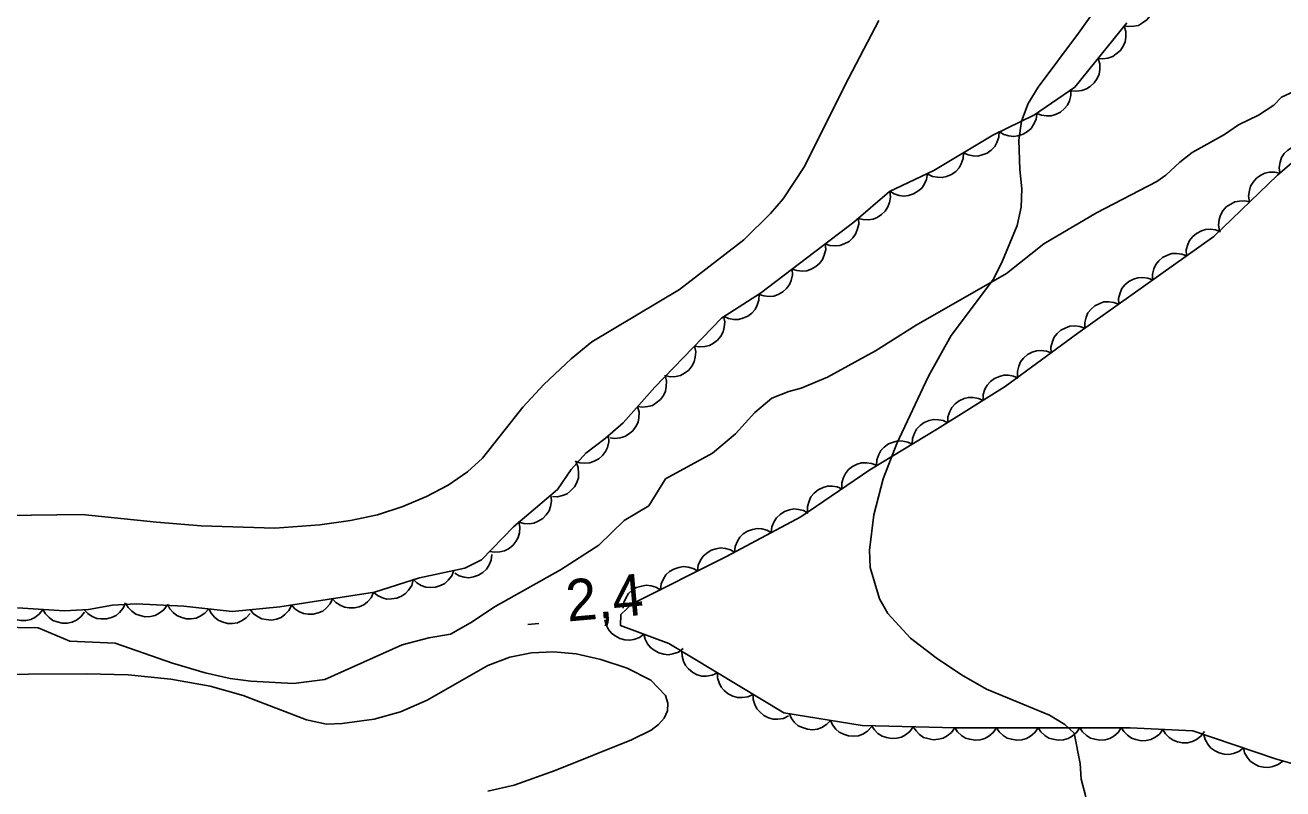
# Model space of a CAD drawing. Extents: x 336540 to 340074, y 5572036 to 5573747.
# Drawn here: x 337736 to 337826.7, y 5572610.7 to 5572665.8 of the extents above; entities that cross this region are included whole.
import ezdxf

# ---------------------------------------------------------------- set-up
doc = ezdxf.new("R2010")
doc.units = 0
for name, color, linetype in [('Niveau 2', 7, 'Continuous'), ('Niveau 22', 7, 'Continuous'), ('Niveau 3', 7, 'Continuous'), ('Niveau 44', 7, 'Continuous')]:
    doc.layers.add(name, color=color, linetype=linetype)

msp = doc.modelspace()

# ---------------------------------------------------------------- linework, layer by layer
at = {"layer": 'Niveau 2'}
for points in [[(337812.46, 5572610.15), (337812.11, 5572611.44), (337812.05, 5572612.56), (337811.62, 5572614.75), (337810.94, 5572615.37), (337809.84, 5572616.05), (337805.28, 5572617.92), (337803.49, 5572618.97), (337801.66, 5572620.19), (337799.82, 5572621.61), (337798.18, 5572623.38), (337797.58, 5572624.43), (337796.9, 5572626.7), (337796.85, 5572627.94), (337797.16, 5572630.5), (337797.85, 5572633.09), (337798.82, 5572635.64), (337801.12, 5572640.49), (337802.74, 5572643.43), (337805.8, 5572647.5), (337806.45, 5572648.81), (337807.5, 5572651.36), (337807.79, 5572652.68), (337807.84, 5572654), (337807.7, 5572655.4), (337807.63, 5572657.52), (337807.82, 5572658.9), (337808.3, 5572660.16), (337809.02, 5572661.34), (337811.92, 5572665.23), (337813.77, 5572667.86)], [(337797.54, 5572666.15), (337795.08, 5572661.47), (337792.16, 5572655.62), (337790.63, 5572653.28), (337789.72, 5572652.22), (337787.8, 5572650.34), (337783.15, 5572646.76), (337776.84, 5572642.97), (337775.35, 5572641.75), (337773.38, 5572639.89), (337771.86, 5572638.27), (337768.95, 5572634.58), (337767.87, 5572633.59), (337766.49, 5572632.63), (337764.93, 5572631.81), (337763.21, 5572631.1), (337761.4, 5572630.5), (337759.44, 5572630.08), (337757.23, 5572629.77), (337754, 5572629.54), (337748.69, 5572629.71), (337745.47, 5572629.96), (337740.11, 5572630.51), (337732.78, 5572630.43)], [(337727.85, 5572618.95), (337740.42, 5572619.03), (337743.42, 5572618.95), (337746.49, 5572618.64), (337749.33, 5572618.14), (337751.7, 5572617.47), (337756.26, 5572615.72), (337757.72, 5572615.41), (337758.84, 5572615.45), (337761.15, 5572615.75), (337763.04, 5572616.29), (337764.98, 5572617.13), (337769.35, 5572619.62), (337770.93, 5572620.24), (337772.49, 5572620.54), (337774.08, 5572620.61), (337775.72, 5572620.47), (337777.5, 5572620.07), (337779.4, 5572619.44), (337781.09, 5572618.57), (337782.14, 5572617.48), (337782.32, 5572616.91), (337782.3, 5572616.36), (337782.05, 5572615.84), (337781.65, 5572615.38), (337781.13, 5572614.97), (337779.71, 5572614.28), (337774.2, 5572612.05), (337771.25, 5572611), (337769.35, 5572610.57)]]:
    msp.add_lwpolyline(points, dxfattribs=at)
at = {"layer": 'Niveau 22'}
msp.add_lwpolyline([(337729.75, 5572622.46), (337736.92, 5572622.35), (337739.2, 5572621.39), (337742.48, 5572621.24), (337746.62, 5572619.81), (337748.97, 5572619.11), (337750.78, 5572618.7), (337752.25, 5572618.51), (337755.34, 5572618.34), (337757.59, 5572618.62), (337763.17, 5572621.12), (337765.08, 5572621.62), (337766.65, 5572621.88), (337768.1, 5572622.71), (337769.88, 5572623.88), (337774.59, 5572626.54), (337777.34, 5572628.32), (337779.16, 5572630.09), (337780.95, 5572631.15), (337782.16, 5572633.09), (337785.53, 5572634.95), (337787.19, 5572636.34), (337788.59, 5572637.87), (337789.81, 5572638.91), (337791.04, 5572639.39), (337791.94, 5572639.64), (337793.84, 5572640.43), (337797.3, 5572642.32), (337800.22, 5572644.17), (337806.73, 5572647.91), (337809.43, 5572650.05), (337813.22, 5572652.28), (337817.56, 5572654.53), (337818.23, 5572655), (337819.22, 5572655.93), (337820.11, 5572656.62), (337822.45, 5572657.92), (337823.45, 5572658.62), (337824.9, 5572659.33), (337826.01, 5572660.04), (337826.56, 5572660.61), (337829.13, 5572661.8)], dxfattribs=at)
at = {"layer": 'Niveau 3'}
msp.add_line((337772.23, 5572622.58), (337773.02, 5572622.65), dxfattribs=at)
at = {"layer": 'Niveau 44'}
for points in [[(337817.28, 5572667.92), (337817.37, 5572667.51), (337817.33, 5572667.11), (337817.26, 5572666.79), (337817.08, 5572666.48), (337816.85, 5572666.19), (337816.54, 5572665.97), (337816.26, 5572665.8), (337815.91, 5572665.73), (337815.54, 5572665.71), (337815.19, 5572665.77)], [(337815.4, 5572665.99), (337811.66, 5572661.35), (337808.75, 5572659.34), (337805.76, 5572657.89), (337801.49, 5572655.32), (337798.31, 5572653.82), (337795.72, 5572651.61), (337789.01, 5572646.48), (337786.2, 5572644.68), (337781.38, 5572639.71), (337779.11, 5572637.14), (337777.8, 5572636), (337776.4, 5572634.95), (337775.35, 5572633.77), (337774.37, 5572632.33), (337771.2, 5572629.63), (337768.88, 5572627.25), (337767.69, 5572626.65), (337764.42, 5572625.95), (337761.18, 5572624.91), (337754.35, 5572623.87), (337750.91, 5572623.53), (337747.42, 5572623.92), (337743.99, 5572624.08), (337742.28, 5572623.98), (337740.55, 5572623.68), (337738.83, 5572623.57), (337735.45, 5572623.78)], [(337815.21, 5572665.75), (337815.33, 5572665.36), (337815.33, 5572664.95), (337815.29, 5572664.62), (337815.15, 5572664.3), (337814.94, 5572663.99), (337814.65, 5572663.74), (337814.39, 5572663.55), (337814.05, 5572663.44), (337813.69, 5572663.39), (337813.33, 5572663.42)], [(337813.33, 5572663.42), (337813.45, 5572663.02), (337813.45, 5572662.61), (337813.41, 5572662.29), (337813.26, 5572661.96), (337813.06, 5572661.66), (337812.77, 5572661.4), (337812.51, 5572661.21), (337812.17, 5572661.11), (337811.8, 5572661.05), (337811.45, 5572661.08)], [(337811.38, 5572661.16), (337811.38, 5572660.74), (337811.27, 5572660.35), (337811.13, 5572660.05), (337810.9, 5572659.78), (337810.62, 5572659.54), (337810.27, 5572659.38), (337809.96, 5572659.27), (337809.61, 5572659.27), (337809.25, 5572659.32), (337808.91, 5572659.45)], [(337808.92, 5572659.42), (337808.87, 5572659.01), (337808.69, 5572658.64), (337808.51, 5572658.37), (337808.25, 5572658.14), (337807.93, 5572657.95), (337807.56, 5572657.84), (337807.24, 5572657.78), (337806.89, 5572657.83), (337806.54, 5572657.94), (337806.23, 5572658.12)], [(337829.65, 5572611.9), (337826.13, 5572612.91), (337820.17, 5572614.91), (337815.66, 5572615.14), (337803.08, 5572615.14), (337796.32, 5572615.31), (337790.67, 5572616.21), (337782.38, 5572621.23), (337778.91, 5572622.51), (337778.93, 5572623.3), (337779.76, 5572624.09), (337786.56, 5572627.5), (337791.9, 5572630.35), (337796.87, 5572633.75), (337801.77, 5572636.69), (337806.64, 5572639.76), (337811.88, 5572643.6), (337821.67, 5572650.58), (337826.27, 5572654.99), (337830.84, 5572658.92)], [(337806.2, 5572658.16), (337806.18, 5572657.74), (337806.04, 5572657.36), (337805.89, 5572657.06), (337805.64, 5572656.81), (337805.35, 5572656.59), (337804.99, 5572656.45), (337804.67, 5572656.37), (337804.32, 5572656.38), (337803.96, 5572656.46), (337803.63, 5572656.61)], [(337826.43, 5572655.13), (337826.38, 5572655.54), (337826.46, 5572655.94), (337826.56, 5572656.26), (337826.76, 5572656.55), (337827.01, 5572656.81), (337827.34, 5572657.01), (337827.64, 5572657.15), (337827.99, 5572657.19), (337828.36, 5572657.18), (337828.71, 5572657.08)], [(337803.63, 5572656.61), (337803.61, 5572656.19), (337803.47, 5572655.81), (337803.32, 5572655.52), (337803.07, 5572655.27), (337802.78, 5572655.05), (337802.42, 5572654.91), (337802.1, 5572654.82), (337801.75, 5572654.84), (337801.39, 5572654.91), (337801.06, 5572655.06)], [(337801.04, 5572655.11), (337800.97, 5572654.69), (337800.8, 5572654.33), (337800.62, 5572654.05), (337800.35, 5572653.83), (337800.03, 5572653.64), (337799.66, 5572653.54), (337799.34, 5572653.48), (337798.99, 5572653.53), (337798.64, 5572653.64), (337798.33, 5572653.83)], [(337824.26, 5572653.06), (337824.19, 5572653.47), (337824.24, 5572653.88), (337824.32, 5572654.2), (337824.51, 5572654.5), (337824.75, 5572654.77), (337825.07, 5572654.99), (337825.35, 5572655.14), (337825.7, 5572655.21), (337826.07, 5572655.21), (337826.42, 5572655.14)], [(337798.32, 5572653.83), (337798.37, 5572653.42), (337798.3, 5572653.02), (337798.19, 5572652.7), (337797.99, 5572652.41), (337797.73, 5572652.15), (337797.4, 5572651.95), (337797.11, 5572651.82), (337796.76, 5572651.77), (337796.39, 5572651.79), (337796.04, 5572651.88)], [(337822.09, 5572650.98), (337822.02, 5572651.4), (337822.07, 5572651.8), (337822.16, 5572652.12), (337822.34, 5572652.42), (337822.58, 5572652.7), (337822.9, 5572652.91), (337823.19, 5572653.07), (337823.54, 5572653.13), (337823.91, 5572653.14), (337824.26, 5572653.06)], [(337796.06, 5572651.87), (337796.08, 5572651.45), (337795.98, 5572651.05), (337795.86, 5572650.75), (337795.65, 5572650.47), (337795.38, 5572650.22), (337795.04, 5572650.04), (337794.73, 5572649.92), (337794.38, 5572649.9), (337794.01, 5572649.93), (337793.67, 5572650.04)], [(337819.7, 5572649.18), (337819.69, 5572649.6), (337819.8, 5572649.99), (337819.93, 5572650.29), (337820.16, 5572650.56), (337820.44, 5572650.8), (337820.78, 5572650.97), (337821.09, 5572651.08), (337821.44, 5572651.09), (337821.81, 5572651.05), (337822.15, 5572650.92)], [(337793.67, 5572650.04), (337793.7, 5572649.63), (337793.6, 5572649.23), (337793.48, 5572648.92), (337793.27, 5572648.65), (337792.99, 5572648.4), (337792.65, 5572648.22), (337792.35, 5572648.1), (337792, 5572648.07), (337791.63, 5572648.11), (337791.29, 5572648.22)], [(337817.26, 5572647.44), (337817.25, 5572647.85), (337817.36, 5572648.25), (337817.49, 5572648.55), (337817.71, 5572648.82), (337817.99, 5572649.06), (337818.34, 5572649.23), (337818.65, 5572649.34), (337819, 5572649.35), (337819.37, 5572649.3), (337819.7, 5572649.18)], [(337791.29, 5572648.22), (337791.31, 5572647.81), (337791.22, 5572647.41), (337791.1, 5572647.1), (337790.88, 5572646.82), (337790.61, 5572646.57), (337790.27, 5572646.4), (337789.97, 5572646.28), (337789.62, 5572646.25), (337789.25, 5572646.29), (337788.91, 5572646.4)], [(337814.82, 5572645.69), (337814.81, 5572646.11), (337814.92, 5572646.5), (337815.05, 5572646.81), (337815.27, 5572647.08), (337815.55, 5572647.32), (337815.9, 5572647.49), (337816.2, 5572647.6), (337816.56, 5572647.61), (337816.92, 5572647.56), (337817.26, 5572647.44)], [(337788.9, 5572646.41), (337788.89, 5572645.99), (337788.76, 5572645.61), (337788.62, 5572645.31), (337788.38, 5572645.05), (337788.09, 5572644.82), (337787.73, 5572644.67), (337787.42, 5572644.58), (337787.07, 5572644.58), (337786.7, 5572644.65), (337786.37, 5572644.79)], [(337812.38, 5572643.95), (337812.37, 5572644.37), (337812.47, 5572644.76), (337812.6, 5572645.07), (337812.83, 5572645.34), (337813.11, 5572645.58), (337813.45, 5572645.74), (337813.76, 5572645.85), (337814.11, 5572645.87), (337814.48, 5572645.82), (337814.82, 5572645.69)], [(337786.34, 5572644.83), (337786.43, 5572644.42), (337786.39, 5572644.01), (337786.32, 5572643.69), (337786.15, 5572643.38), (337785.91, 5572643.1), (337785.6, 5572642.87), (337785.32, 5572642.71), (337784.98, 5572642.63), (337784.61, 5572642.61), (337784.25, 5572642.67)], [(337809.95, 5572642.19), (337809.94, 5572642.6), (337810.04, 5572643), (337810.16, 5572643.3), (337810.39, 5572643.58), (337810.66, 5572643.82), (337811.01, 5572643.99), (337811.31, 5572644.11), (337811.66, 5572644.12), (337812.03, 5572644.08), (337812.37, 5572643.96)], [(337784.25, 5572642.67), (337784.34, 5572642.26), (337784.3, 5572641.86), (337784.23, 5572641.54), (337784.06, 5572641.23), (337783.83, 5572640.94), (337783.52, 5572640.72), (337783.23, 5572640.55), (337782.89, 5572640.48), (337782.52, 5572640.46), (337782.17, 5572640.52)], [(337807.53, 5572640.41), (337807.52, 5572640.83), (337807.62, 5572641.22), (337807.74, 5572641.53), (337807.97, 5572641.8), (337808.24, 5572642.05), (337808.59, 5572642.22), (337808.89, 5572642.33), (337809.24, 5572642.35), (337809.61, 5572642.31), (337809.95, 5572642.19)], [(337782.13, 5572640.56), (337782.23, 5572640.15), (337782.21, 5572639.75), (337782.16, 5572639.42), (337782, 5572639.11), (337781.78, 5572638.81), (337781.48, 5572638.57), (337781.21, 5572638.39), (337780.87, 5572638.3), (337780.5, 5572638.26), (337780.14, 5572638.31)], [(337805.04, 5572638.75), (337805.05, 5572639.17), (337805.18, 5572639.55), (337805.33, 5572639.85), (337805.57, 5572640.11), (337805.86, 5572640.33), (337806.22, 5572640.48), (337806.53, 5572640.57), (337806.88, 5572640.56), (337807.24, 5572640.49), (337807.57, 5572640.35)], [(337780.14, 5572638.31), (337780.25, 5572637.9), (337780.23, 5572637.5), (337780.17, 5572637.17), (337780.01, 5572636.86), (337779.79, 5572636.56), (337779.49, 5572636.32), (337779.22, 5572636.14), (337778.88, 5572636.05), (337778.51, 5572636.01), (337778.16, 5572636.06)], [(337802.5, 5572637.15), (337802.51, 5572637.57), (337802.64, 5572637.95), (337802.79, 5572638.25), (337803.03, 5572638.51), (337803.32, 5572638.73), (337803.68, 5572638.88), (337803.99, 5572638.97), (337804.34, 5572638.96), (337804.71, 5572638.89), (337805.04, 5572638.75)], [(337799.94, 5572635.59), (337799.96, 5572636.01), (337800.1, 5572636.39), (337800.25, 5572636.68), (337800.5, 5572636.93), (337800.8, 5572637.15), (337801.15, 5572637.29), (337801.47, 5572637.38), (337801.82, 5572637.36), (337802.18, 5572637.29), (337802.51, 5572637.13)], [(337778.04, 5572636.18), (337778.06, 5572635.76), (337777.96, 5572635.36), (337777.83, 5572635.06), (337777.62, 5572634.78), (337777.34, 5572634.54), (337777, 5572634.36), (337776.7, 5572634.24), (337776.34, 5572634.22), (337775.98, 5572634.26), (337775.64, 5572634.38)], [(337797.36, 5572634.05), (337797.39, 5572634.46), (337797.53, 5572634.85), (337797.68, 5572635.14), (337797.92, 5572635.39), (337798.22, 5572635.61), (337798.58, 5572635.75), (337798.9, 5572635.83), (337799.25, 5572635.82), (337799.61, 5572635.74), (337799.94, 5572635.59)], [(337775.7, 5572634.29), (337775.86, 5572633.9), (337775.89, 5572633.49), (337775.87, 5572633.16), (337775.76, 5572632.83), (337775.58, 5572632.51), (337775.31, 5572632.23), (337775.06, 5572632.02), (337774.73, 5572631.89), (337774.37, 5572631.8), (337774.01, 5572631.81)], [(337794.87, 5572632.38), (337794.87, 5572632.8), (337794.98, 5572633.19), (337795.12, 5572633.49), (337795.35, 5572633.76), (337795.63, 5572633.99), (337795.98, 5572634.15), (337796.29, 5572634.26), (337796.64, 5572634.26), (337797.01, 5572634.21), (337797.35, 5572634.08)], [(337773.89, 5572631.92), (337773.93, 5572631.5), (337773.86, 5572631.1), (337773.76, 5572630.79), (337773.55, 5572630.5), (337773.3, 5572630.24), (337772.97, 5572630.04), (337772.67, 5572629.9), (337772.32, 5572629.86), (337771.95, 5572629.88), (337771.6, 5572629.97)], [(337792.39, 5572630.69), (337792.39, 5572631.11), (337792.51, 5572631.49), (337792.64, 5572631.8), (337792.87, 5572632.06), (337793.16, 5572632.3), (337793.51, 5572632.46), (337793.82, 5572632.56), (337794.17, 5572632.57), (337794.53, 5572632.51), (337794.87, 5572632.38)], [(337789.78, 5572629.22), (337789.82, 5572629.63), (337789.98, 5572630.01), (337790.15, 5572630.29), (337790.41, 5572630.53), (337790.72, 5572630.73), (337791.08, 5572630.86), (337791.4, 5572630.93), (337791.75, 5572630.89), (337792.11, 5572630.8), (337792.43, 5572630.63)], [(337771.57, 5572630.01), (337771.65, 5572629.6), (337771.62, 5572629.2), (337771.54, 5572628.87), (337771.37, 5572628.57), (337771.14, 5572628.28), (337770.83, 5572628.05), (337770.54, 5572627.89), (337770.2, 5572627.82), (337769.83, 5572627.8), (337769.48, 5572627.86)], [(337787.13, 5572627.81), (337787.18, 5572628.22), (337787.34, 5572628.6), (337787.5, 5572628.88), (337787.76, 5572629.12), (337788.07, 5572629.32), (337788.43, 5572629.44), (337788.75, 5572629.51), (337789.1, 5572629.48), (337789.46, 5572629.39), (337789.78, 5572629.22)], [(337769.64, 5572627.63), (337769.59, 5572627.22), (337769.42, 5572626.85), (337769.25, 5572626.57), (337768.98, 5572626.33), (337768.67, 5572626.14), (337768.3, 5572626.03), (337767.98, 5572625.96), (337767.63, 5572626.01), (337767.28, 5572626.11), (337766.96, 5572626.28)], [(337784.46, 5572626.45), (337784.51, 5572626.86), (337784.68, 5572627.23), (337784.86, 5572627.51), (337785.12, 5572627.74), (337785.44, 5572627.94), (337785.8, 5572628.05), (337786.12, 5572628.11), (337786.47, 5572628.07), (337786.83, 5572627.97), (337787.14, 5572627.79)], [(337766.89, 5572626.48), (337766.74, 5572626.09), (337766.48, 5572625.78), (337766.24, 5572625.55), (337765.93, 5572625.39), (337765.58, 5572625.28), (337765.19, 5572625.26), (337764.87, 5572625.28), (337764.54, 5572625.41), (337764.22, 5572625.6), (337763.96, 5572625.85)], [(337781.78, 5572625.1), (337781.83, 5572625.52), (337782, 5572625.89), (337782.18, 5572626.17), (337782.44, 5572626.4), (337782.75, 5572626.59), (337783.12, 5572626.71), (337783.44, 5572626.77), (337783.79, 5572626.73), (337784.15, 5572626.62), (337784.46, 5572626.45)], [(337763.97, 5572625.81), (337763.86, 5572625.41), (337763.63, 5572625.07), (337763.42, 5572624.82), (337763.12, 5572624.63), (337762.78, 5572624.48), (337762.4, 5572624.43), (337762.07, 5572624.42), (337761.74, 5572624.51), (337761.4, 5572624.67), (337761.12, 5572624.89)], [(337779.1, 5572623.76), (337779.15, 5572624.17), (337779.32, 5572624.54), (337779.49, 5572624.82), (337779.76, 5572625.06), (337780.07, 5572625.25), (337780.44, 5572625.36), (337780.76, 5572625.42), (337781.11, 5572625.38), (337781.46, 5572625.28), (337781.78, 5572625.1)], [(337761.11, 5572624.9), (337760.93, 5572624.52), (337760.66, 5572624.22), (337760.41, 5572624.01), (337760.08, 5572623.87), (337759.73, 5572623.78), (337759.34, 5572623.79), (337759.02, 5572623.83), (337758.7, 5572623.98), (337758.39, 5572624.18), (337758.15, 5572624.45)], [(337737.27, 5572623.67), (337737.01, 5572623.34), (337736.68, 5572623.1), (337736.39, 5572622.95), (337736.05, 5572622.88), (337735.68, 5572622.87), (337735.3, 5572622.96), (337735, 5572623.06), (337734.71, 5572623.27), (337734.46, 5572623.54), (337734.27, 5572623.85)], [(337740.26, 5572623.48), (337740.01, 5572623.15), (337739.68, 5572622.91), (337739.38, 5572622.76), (337739.04, 5572622.69), (337738.67, 5572622.68), (337738.3, 5572622.77), (337737.99, 5572622.88), (337737.71, 5572623.09), (337737.45, 5572623.36), (337737.27, 5572623.67)], [(337743.22, 5572624.14), (337743.05, 5572623.76), (337742.78, 5572623.46), (337742.54, 5572623.24), (337742.22, 5572623.09), (337741.86, 5572623), (337741.47, 5572623), (337741.15, 5572623.03), (337740.83, 5572623.17), (337740.52, 5572623.37), (337740.27, 5572623.63)], [(337746.23, 5572623.98), (337745.98, 5572623.64), (337745.65, 5572623.4), (337745.36, 5572623.24), (337745.02, 5572623.17), (337744.65, 5572623.15), (337744.28, 5572623.23), (337743.97, 5572623.34), (337743.68, 5572623.54), (337743.42, 5572623.81), (337743.23, 5572624.12)], [(337749.22, 5572623.72), (337748.95, 5572623.4), (337748.61, 5572623.18), (337748.31, 5572623.04), (337747.96, 5572622.99), (337747.59, 5572623), (337747.22, 5572623.11), (337746.92, 5572623.23), (337746.65, 5572623.45), (337746.41, 5572623.73), (337746.24, 5572624.05)], [(337752.2, 5572623.39), (337751.93, 5572623.07), (337751.59, 5572622.85), (337751.29, 5572622.71), (337750.94, 5572622.66), (337750.57, 5572622.67), (337750.2, 5572622.77), (337749.9, 5572622.89), (337749.63, 5572623.12), (337749.39, 5572623.4), (337749.22, 5572623.72)], [(337755.19, 5572623.95), (337754.99, 5572623.59), (337754.7, 5572623.3), (337754.44, 5572623.1), (337754.11, 5572622.98), (337753.74, 5572622.91), (337753.36, 5572622.94), (337753.04, 5572622.99), (337752.73, 5572623.16), (337752.43, 5572623.38), (337752.2, 5572623.66)], [(337758.15, 5572624.45), (337757.97, 5572624.07), (337757.69, 5572623.77), (337757.44, 5572623.56), (337757.12, 5572623.42), (337756.76, 5572623.33), (337756.38, 5572623.34), (337756.05, 5572623.38), (337755.73, 5572623.52), (337755.43, 5572623.73), (337755.18, 5572624)], [(337780.6, 5572621.89), (337780.27, 5572621.64), (337779.88, 5572621.51), (337779.56, 5572621.45), (337779.21, 5572621.48), (337778.85, 5572621.58), (337778.52, 5572621.77), (337778.25, 5572621.96), (337778.04, 5572622.24), (337777.88, 5572622.57), (337777.79, 5572622.92)], [(337783.42, 5572620.85), (337783.08, 5572620.6), (337782.69, 5572620.47), (337782.37, 5572620.41), (337782.02, 5572620.44), (337781.66, 5572620.54), (337781.33, 5572620.73), (337781.07, 5572620.92), (337780.86, 5572621.2), (337780.69, 5572621.54), (337780.6, 5572621.89)], [(337785.89, 5572619.1), (337785.51, 5572618.93), (337785.11, 5572618.87), (337784.78, 5572618.87), (337784.44, 5572618.97), (337784.11, 5572619.13), (337783.82, 5572619.38), (337783.6, 5572619.62), (337783.45, 5572619.94), (337783.35, 5572620.3), (337783.33, 5572620.66)], [(337788.46, 5572617.55), (337788.08, 5572617.37), (337787.68, 5572617.32), (337787.35, 5572617.32), (337787.01, 5572617.42), (337786.68, 5572617.58), (337786.39, 5572617.83), (337786.16, 5572618.07), (337786.01, 5572618.39), (337785.91, 5572618.74), (337785.89, 5572619.1)], [(337791.03, 5572615.99), (337790.65, 5572615.82), (337790.24, 5572615.76), (337789.91, 5572615.76), (337789.58, 5572615.86), (337789.24, 5572616.03), (337788.95, 5572616.28), (337788.73, 5572616.51), (337788.58, 5572616.83), (337788.48, 5572617.19), (337788.46, 5572617.55)], [(337794.04, 5572615.67), (337793.76, 5572615.37), (337793.41, 5572615.16), (337793.1, 5572615.04), (337792.75, 5572615), (337792.38, 5572615.03), (337792.02, 5572615.15), (337791.72, 5572615.29), (337791.46, 5572615.53), (337791.23, 5572615.82), (337791.08, 5572616.14)], [(337797.01, 5572615.2), (337796.72, 5572614.9), (337796.37, 5572614.69), (337796.06, 5572614.57), (337795.71, 5572614.53), (337795.34, 5572614.56), (337794.98, 5572614.68), (337794.68, 5572614.82), (337794.42, 5572615.05), (337794.2, 5572615.35), (337794.04, 5572615.67)], [(337800.01, 5572615.22), (337799.77, 5572614.88), (337799.45, 5572614.63), (337799.16, 5572614.46), (337798.82, 5572614.38), (337798.45, 5572614.36), (337798.08, 5572614.43), (337797.76, 5572614.53), (337797.47, 5572614.73), (337797.21, 5572614.99), (337797.01, 5572615.29)], [(337803.01, 5572615.14), (337802.77, 5572614.8), (337802.45, 5572614.55), (337802.16, 5572614.39), (337801.82, 5572614.31), (337801.45, 5572614.28), (337801.07, 5572614.36), (337800.76, 5572614.45), (337800.47, 5572614.66), (337800.21, 5572614.91), (337800.01, 5572615.22)], [(337806.01, 5572615.14), (337805.78, 5572614.79), (337805.46, 5572614.54), (337805.18, 5572614.37), (337804.84, 5572614.28), (337804.47, 5572614.24), (337804.09, 5572614.31), (337803.78, 5572614.4), (337803.49, 5572614.59), (337803.21, 5572614.84), (337803.01, 5572615.14)], [(337809.01, 5572615.14), (337808.78, 5572614.79), (337808.46, 5572614.54), (337808.18, 5572614.37), (337807.84, 5572614.28), (337807.47, 5572614.24), (337807.09, 5572614.31), (337806.78, 5572614.4), (337806.49, 5572614.59), (337806.21, 5572614.84), (337806.01, 5572615.14)], [(337812.01, 5572615.14), (337811.78, 5572614.79), (337811.46, 5572614.54), (337811.18, 5572614.37), (337810.84, 5572614.28), (337810.47, 5572614.24), (337810.09, 5572614.31), (337809.78, 5572614.4), (337809.49, 5572614.59), (337809.21, 5572614.84), (337809.01, 5572615.14)], [(337815.01, 5572615.14), (337814.78, 5572614.79), (337814.46, 5572614.54), (337814.18, 5572614.37), (337813.84, 5572614.28), (337813.47, 5572614.24), (337813.09, 5572614.31), (337812.78, 5572614.4), (337812.49, 5572614.59), (337812.21, 5572614.84), (337812.01, 5572615.14)], [(337818.01, 5572615.02), (337817.76, 5572614.69), (337817.43, 5572614.45), (337817.14, 5572614.29), (337816.8, 5572614.22), (337816.43, 5572614.2), (337816.05, 5572614.29), (337815.74, 5572614.39), (337815.46, 5572614.6), (337815.2, 5572614.87), (337815.01, 5572615.17)], [(337821.01, 5572614.87), (337820.75, 5572614.53), (337820.43, 5572614.29), (337820.14, 5572614.14), (337819.79, 5572614.06), (337819.42, 5572614.05), (337819.05, 5572614.13), (337818.74, 5572614.24), (337818.45, 5572614.45), (337818.2, 5572614.71), (337818.01, 5572615.02)], [(337823.81, 5572613.69), (337823.48, 5572613.44), (337823.09, 5572613.29), (337822.77, 5572613.22), (337822.42, 5572613.24), (337822.06, 5572613.33), (337821.72, 5572613.51), (337821.45, 5572613.69), (337821.24, 5572613.97), (337821.06, 5572614.3), (337820.96, 5572614.64)], [(337826.65, 5572612.74), (337826.32, 5572612.48), (337825.94, 5572612.34), (337825.62, 5572612.27), (337825.27, 5572612.29), (337824.91, 5572612.38), (337824.57, 5572612.56), (337824.3, 5572612.74), (337824.08, 5572613.02), (337823.9, 5572613.34), (337823.81, 5572613.69)]]:
    msp.add_lwpolyline(points, dxfattribs=at)

# ---------------------------------------------------------------- texts
at = {"layer": 'Niveau 3'}
msp.add_text('2,4    ', height=2.9999, rotation=5.04747, dxfattribs=at).set_placement((337775.1, 5572622.8))

doc.saveas('drawing.dxf')
